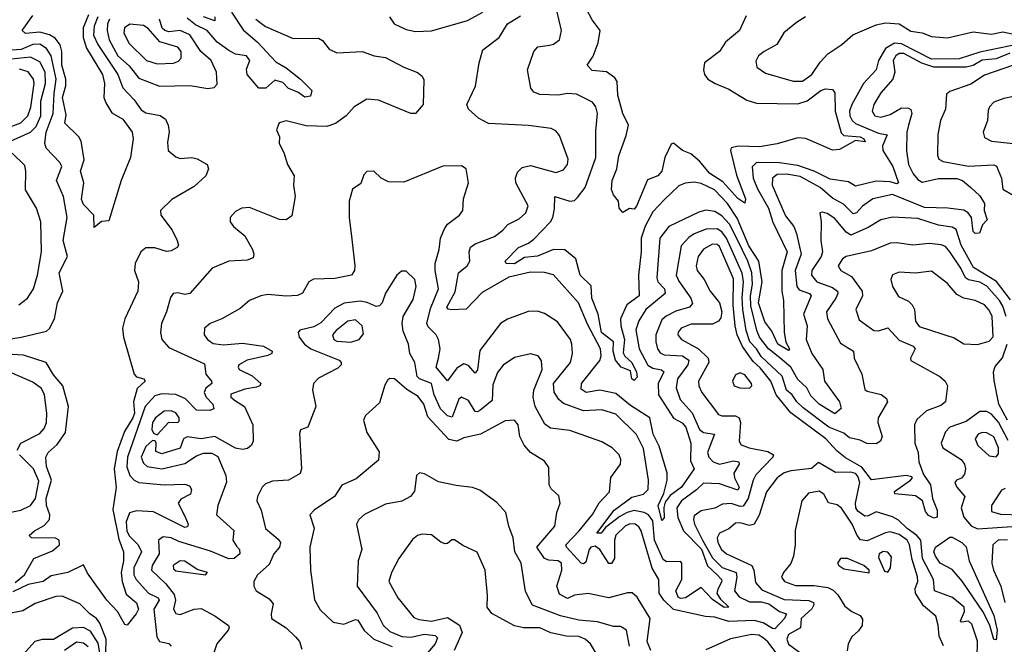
# Model space of a CAD drawing. Extents: x 1552294 to 1694791, y 811929 to 917222.
# Tile 610 of 643: x 1666308 to 1670581, y 904093 to 906802. Entities that reach past the tile are written whole.
import ezdxf

# ---------------------------------------------------------------- set-up
doc = ezdxf.new("R2010")
doc.units = 0

msp = doc.modelspace()

# ---------------------------------------------------------------- linework, layer by layer
at = {"layer": '0CON10XD'}
for points in [[(1669576.4, 905923.6), (1669638.3, 905795), (1669615.4, 905715), (1669614.9, 905624.9), (1669623.3, 905585), (1669625.3, 905445), (1669633.4, 905403.4), (1669648, 905375), (1669645, 905367.5), (1669598.4, 905395), (1669572, 905452), (1669541.8, 905491.8), (1669514.6, 905574.6), (1669530.5, 905665), (1669515.1, 905755), (1669472.1, 905822.1), (1669421.8, 905941.8), (1669379.2, 906005), (1669323.5, 906065), (1669265, 906091.9), (1669235, 906098), (1669195.9, 906094.1), (1669168, 906082), (1669105, 906021.1), (1669055, 905969.5), (1669022.8, 905907.2), (1669004.8, 905855), (1669005.6, 905795), (1668994.1, 905695), (1668997, 905605), (1668943, 905565), (1668915.9, 905505), (1668916.5, 905475), (1668932.4, 905415), (1668927, 905357), (1668933.4, 905343.4), (1668965, 905315.3), (1668985, 905274), (1668988.1, 905251.9), (1668975, 905237.1), (1668964.4, 905245), (1668958.9, 905278.9), (1668918.8, 905295), (1668893.2, 905325), (1668883.9, 905365), (1668885.1, 905405.1), (1668833.4, 905445), (1668818.1, 905525), (1668790.8, 905595), (1668788.2, 905648.2), (1668740, 905695), (1668721.6, 905765), (1668673.7, 905803.7), (1668624.6, 905805.3), (1668555, 905776.7), (1668499.4, 905770.6), (1668455, 905744.1), (1668418.8, 905745), (1668414.4, 905754.4), (1668472.2, 905815), (1668516.4, 905833.6), (1668539.6, 905850.4), (1668611.1, 905925), (1668621.9, 905945), (1668628.5, 905981.5), (1668630, 906035), (1668695, 906015.3), (1668715, 906018.2), (1668729.3, 906030.7), (1668761.6, 906075), (1668807.6, 906205), (1668808.3, 906318.3), (1668816.2, 906396.2), (1668808.1, 906425), (1668794.5, 906444.5), (1668725, 906479.6), (1668685, 906481.9), (1668644.7, 906474.7), (1668565, 906478.2), (1668538.8, 906488.8), (1668526, 906506), (1668511.5, 906585), (1668539.2, 906665), (1668556.2, 906685), (1668607.9, 906692.1), (1668625, 906695.6), (1668650.8, 906715), (1668659.4, 906755), (1668629.6, 906885)], [(1666647.5, 906815), (1666631.1, 906775), (1666628.1, 906735), (1666646.6, 906695), (1666733.3, 906565), (1666755, 906506.7), (1666805.3, 906455), (1666835, 906410.9), (1666855, 906398.7), (1666917.1, 906387.1), (1666941.4, 906371.4), (1666952.7, 906345), (1666956.3, 906316.3), (1666949.7, 906269.7), (1666951.9, 906235), (1666985, 906207.9), (1667005, 906200.6), (1667055, 906204.5), (1667078.3, 906198.3), (1667121.2, 906175), (1667128.1, 906155), (1667116, 906125), (1667065, 906079.4), (1666968.1, 906021.9), (1666919.2, 905975), (1666920.8, 905955), (1666969.2, 905889.3), (1666991.8, 905845), (1666997.5, 905825), (1666992, 905815), (1666965, 905799.4), (1666945, 905797.1), (1666895, 905812.5), (1666855, 905812.8), (1666833.6, 905795), (1666809.5, 905745), (1666806.6, 905715), (1666824.2, 905665), (1666821.2, 905625), (1666764.7, 905505), (1666753.5, 905465), (1666758.5, 905425), (1666805.2, 905265.2), (1666815, 905253.9), (1666847.5, 905245), (1666852.9, 905235), (1666817.5, 905202.5), (1666801.5, 905145), (1666805.6, 905095.6), (1666799.2, 905075), (1666763, 905017), (1666730.8, 904929.2), (1666718.1, 904855), (1666727, 904773), (1666712.4, 904677.6), (1666738.8, 904548.8), (1666758.1, 904495), (1666758.2, 904455), (1666748.6, 904405), (1666752.9, 904365), (1666770.8, 904310.8), (1666815, 904272.5), (1666823.3, 904245), (1666813.3, 904225), (1666775, 904176.2), (1666765, 904178.8), (1666731.9, 904235), (1666685.8, 904285), (1666602, 904402), (1666585, 904437.5), (1666517.1, 904405), (1666445, 904390), (1666410.4, 904365), (1666345, 904352.5), (1666278.5, 904321.5)], [(1666607, 906823), (1666583.3, 906766.8), (1666583.2, 906725), (1666598.5, 906678.5), (1666667.6, 906565), (1666676.6, 906525), (1666672.8, 906465), (1666681.2, 906441.2), (1666708, 906398), (1666755, 906370.5), (1666796.1, 906315), (1666801.1, 906285), (1666788.8, 906205), (1666748, 906105), (1666695, 905930), (1666663, 905927), (1666631.7, 905901.7), (1666630, 905955), (1666585, 906001.2), (1666576.4, 906023.6), (1666586.2, 906095), (1666572.2, 906145), (1666587.5, 906195), (1666574.3, 906275), (1666564.2, 906294.2), (1666504, 906354), (1666509.5, 906390.5), (1666494, 906465), (1666507.7, 906515), (1666508.2, 906545), (1666491, 906605), (1666491.5, 906665), (1666483.1, 906693.1), (1666461.7, 906721.7), (1666436.9, 906736.9), (1666395, 906748.7), (1666333, 906743), (1666318.8, 906755), (1666365, 906821.1)], [(1667227.7, 906835), (1667278.5, 906758.5), (1667340.4, 906705), (1667419.4, 906619.4), (1667465, 906593.6), (1667527.3, 906545), (1667575.6, 906495), (1667569.5, 906470.5), (1667545, 906466.8), (1667515, 906487.5), (1667475, 906504.5), (1667450.6, 906530.6), (1667415, 906540), (1667376.9, 906505), (1667346, 906505), (1667294.7, 906565), (1667292.7, 906587.3), (1667306.7, 906625), (1667292.5, 906645), (1667245, 906652.3), (1667215, 906669.4), (1667165, 906705.6), (1667121.7, 906755), (1667070.7, 906780.7), (1667035, 906809.4)], [(1667154.5, 906815), (1667155, 906798), (1667105, 906815.4)], [(1667912.9, 906815), (1667933.1, 906785), (1667985, 906760), (1668025, 906751.2)], [(1668025, 906751.2), (1668095, 906754.1), (1668250.8, 906799.2), (1668317.7, 906835)], [(1670605, 906656.9), (1670545, 906632.2), (1670485, 906627.5), (1670445, 906604.5), (1670415, 906596.9), (1670275, 906597), (1670223.4, 906613.4), (1670145, 906655.5), (1670124.5, 906655.5), (1670109.5, 906645), (1670099.1, 906625), (1670106.2, 906575), (1670097.2, 906545), (1670044.7, 906485), (1670014.1, 906435), (1670007.3, 906405), (1670019.4, 906385), (1670045, 906379.4), (1670085, 906391.1), (1670135, 906420.7), (1670165, 906419.1), (1670175, 906412.9), (1670179.2, 906395), (1670164.7, 906345), (1670158.2, 906315), (1670156, 906234), (1670165.2, 906175), (1670185, 906133.8), (1670205, 906108.7), (1670225, 906098.2), (1670295, 906113.9), (1670375, 906114.2), (1670399.4, 906105), (1670436.1, 906075), (1670475, 906038.6), (1670494.4, 906005), (1670493.8, 905975), (1670506.2, 905935), (1670486.7, 905913.3), (1670473.6, 905876.4), (1670455, 905875.6), (1670445, 905883.8), (1670437.8, 905945), (1670424.1, 905964.1), (1670405, 905976.6), (1670335.7, 905985.7), (1670235, 905987.6), (1670095, 906044.8), (1670010.9, 906025), (1669965.7, 905994.3), (1669939.4, 905965), (1669925, 905960.6), (1669882.3, 906002.3), (1669835, 906027.9), (1669781.7, 906075), (1669695, 906121.7), (1669635, 906132.4), (1669595, 906130.4), (1669574.2, 906115), (1669572.9, 906085), (1669631.4, 905951.4), (1669667.2, 905905), (1669679.4, 905875), (1669699, 905785), (1669673.8, 905715), (1669680.3, 905645), (1669691.1, 905631.1), (1669735, 905615.2), (1669743.4, 905605), (1669708.8, 905525), (1669725.3, 905475), (1669720.4, 905415), (1669745.6, 905355), (1669793.2, 905285), (1669800.4, 905235), (1669865.3, 905145), (1669873.3, 905116.7), (1669845, 905092.5), (1669778, 905135), (1669741.7, 905171.7), (1669723.9, 905205), (1669685, 905241.9), (1669655.1, 905295), (1669606, 905336), (1669558.1, 905375), (1669518.7, 905425), (1669506.4, 905455), (1669481.2, 905561.2), (1669479.5, 905605), (1669488.8, 905655), (1669485.3, 905705), (1669467.9, 905755), (1669420.9, 905850.9), (1669387.8, 905915), (1669355, 905951.7), (1669325, 905970.2), (1669285, 905976.2), (1669255, 905968.2), (1669125.4, 905905), (1669086.5, 905855), (1669072.6, 905682.6), (1669077.4, 905665), (1669105.6, 905635), (1669109.5, 905615), (1669024.7, 905545), (1668994.2, 905495.8), (1668982.5, 905457.5), (1668996.2, 905375), (1669034.6, 905304.5), (1669055, 905291.2), (1669093.9, 905283.9), (1669102.7, 905275), (1669078.9, 905225), (1669080.5, 905175), (1669144.7, 905074.7), (1669183.5, 905053.5), (1669198.1, 905035), (1669219.8, 904965), (1669218.9, 904888.9), (1669235.5, 904855), (1669180.6, 904775), (1669130.9, 904739.1), (1669109.5, 904710.5), (1669103.1, 904686.9), (1669105, 904642.5), (1669095, 904630), (1669079.4, 904695), (1669103.2, 904746.8), (1669117.4, 904805), (1669118.1, 904835), (1669082.9, 904952.9), (1669057.6, 905005), (1669042.4, 905075), (1668958.8, 905128.8), (1668895, 905181.7), (1668825, 905195.7), (1668765.9, 905185.9), (1668745, 905199.4), (1668745.5, 905225), (1668825.8, 905324.2), (1668831.2, 905345), (1668829, 905375), (1668771.6, 905481.6), (1668733.6, 905575), (1668625, 905695.6), (1668585.9, 905705.9), (1668525, 905708), (1668430.8, 905685), (1668315, 905619.6), (1668245, 905547.6), (1668183.5, 905543.5), (1668167.2, 905547.2), (1668161.2, 905555), (1668198.1, 905621.9), (1668211.6, 905705), (1668249.6, 905735), (1668261.2, 905755), (1668258.9, 905795), (1668264.2, 905815.8), (1668285, 905830.8), (1668368, 905862), (1668405, 905889.4), (1668425.9, 905914.1), (1668475, 905939.3), (1668503.8, 905965), (1668515.3, 905995), (1668461.8, 906095), (1668459.2, 906115), (1668468.9, 906141.1), (1668488.4, 906161.6), (1668525, 906170), (1668635, 906140.3), (1668668.1, 906151.9), (1668685.4, 906175), (1668688.1, 906198.1), (1668650.1, 906300.1), (1668635, 906320.9), (1668615, 906330.3), (1668516.4, 906343.6), (1668342.8, 906352.8), (1668299.2, 906375), (1668256.2, 906415), (1668248.8, 906435), (1668286.2, 906513.8), (1668301.5, 906615), (1668318.5, 906671.5), (1668388.6, 906725), (1668425, 906784.4), (1668481.3, 906818.7)], [(1669460.3, 906819.7), (1669431.4, 906755), (1669371.1, 906705), (1669344.5, 906665), (1669279.5, 906615), (1669275.4, 906585), (1669279.6, 906565), (1669294.6, 906545), (1669325.4, 906525.4), (1669385, 906501.4), (1669463.5, 906453.5), (1669505, 906440.4), (1669685, 906436.8), (1669725, 906450.5), (1669785, 906495.8), (1669805, 906502.5), (1669835, 906500), (1669846, 906485), (1669846.8, 906405), (1669872.2, 906312.2), (1669885, 906300.6), (1669956, 906295), (1669971.2, 906285), (1669977.7, 906272.3), (1669935, 906278), (1669865, 906238.8), (1669835, 906236.2), (1669743, 906277), (1669717.5, 906287.5), (1669685, 906290), (1669595.3, 906264.7), (1669518.7, 906251.3), (1669426, 906254), (1669395, 906246.2), (1669392.4, 906235), (1669418.2, 906128.2), (1669457.8, 906025), (1669455, 906006.7), (1669425, 906027.3), (1669359.4, 906099.4), (1669302.9, 906135), (1669258.5, 906188.5), (1669220.3, 906220.3), (1669184.7, 906234.7), (1669145, 906267.1), (1669135, 906262.9), (1669107.9, 906205), (1669094.8, 906145), (1669077.5, 906125), (1669032.4, 906107.6), (1668985, 905993.3), (1668975, 905981.2), (1668955, 905983.8), (1668925, 905966.7), (1668908.8, 905985), (1668906.2, 906015), (1668885, 906042.5), (1668876.1, 906066.1), (1668879.2, 906105), (1668899.1, 906155), (1668907.4, 906212.6), (1668940.2, 906299.8), (1668949.8, 906345), (1668925.2, 906395), (1668904.4, 906475), (1668901.1, 906535), (1668890.8, 906550.8), (1668855, 906576.2), (1668792.8, 906582.8), (1668770.8, 906605), (1668796.4, 906643.6), (1668818.4, 906701.6), (1668826.4, 906755), (1668791.7, 906801.7), (1668767.7, 906847.7)], [(1669718.7, 906815), (1669679.2, 906790.8), (1669623.8, 906745), (1669593.1, 906695), (1669538.9, 906665), (1669514.3, 906645), (1669502.3, 906622.3), (1669507, 906597), (1669545, 906570.6), (1669665, 906535.4), (1669705, 906536), (1669745, 906565.3), (1669781.4, 906618.6), (1669815.4, 906654.6), (1669875.9, 906695), (1669923.7, 906736.3), (1670025, 906779.7), (1670065, 906789.5), (1670125, 906783.9), (1670175, 906752.8), (1670225, 906745.9), (1670265, 906729.1), (1670335, 906723.7), (1670445, 906749.7), (1670525, 906740.4), (1670575, 906750.5), (1670615, 906741.8)], [(1666698.3, 906805), (1666689.4, 906785), (1666687.3, 906755), (1666696.2, 906715), (1666733.3, 906645), (1666783, 906603), (1666825, 906548.2), (1666915, 906514), (1667047.6, 906517.6), (1667125, 906504.3)], [(1666905, 906610.9), (1666975, 906614.2), (1666997.4, 906622.6), (1667008.2, 906635), (1667008.1, 906665), (1666995, 906683.4), (1666916.3, 906706.3), (1666865, 906764.7), (1666845, 906777.1), (1666786.7, 906783.2), (1666762.6, 906767.4), (1666759.7, 906745), (1666781, 906701), (1666858.5, 906625), (1666905, 906610.9)], [(1667333.4, 906805), (1667375, 906772.5), (1667495, 906721.2), (1667605, 906722.9), (1667621.7, 906711.7), (1667651.2, 906675), (1667685, 906658.1), (1667794.6, 906664.6), (1667846.7, 906645), (1667895, 906638.8), (1667975, 906596.5), (1668035, 906573.1), (1668055, 906557.5), (1668062.1, 906542.1), (1668058.8, 906435), (1668025, 906396.2), (1668005, 906396.2), (1667865, 906453.3), (1667815, 906458.1), (1667760, 906425), (1667725, 906385.6), (1667677.9, 906352.1), (1667640.9, 906339.1), (1667551.4, 906341.4), (1667465, 906364.3), (1667433.8, 906355), (1667422, 906325), (1667435.8, 906295), (1667434, 906265), (1667455, 906226.7), (1667470, 906175), (1667499.4, 906125), (1667495.6, 906085), (1667503.5, 906035), (1667488.7, 905951.3), (1667465, 905934.2), (1667435, 905936.5), (1667305, 905988.1), (1667272.5, 905985), (1667245, 905970), (1667222, 905945), (1667221.2, 905925), (1667236, 905905), (1667285.6, 905865), (1667317.8, 905805), (1667324.3, 905785), (1667320.6, 905769.4), (1667295, 905759.6), (1667215, 905754.7), (1667142.9, 905725), (1667046, 905615), (1667025, 905610), (1666995, 905618.1), (1666974.5, 905615.5), (1666962.4, 905597.6), (1666944.6, 905535.4), (1666923.6, 905485), (1666919.5, 905445), (1666925.5, 905415.5), (1666955, 905380), (1667110.2, 905310.2), (1667115.4, 905265), (1667140.9, 905235), (1667142.1, 905225), (1667116.1, 905203.9), (1667109, 905185), (1667117.8, 905165), (1667145.7, 905135), (1667150.4, 905115), (1667132.9, 905107.1), (1667075, 905109.3), (1667027.9, 905157.9), (1666985, 905177), (1666925, 905179.7), (1666895, 905170.8), (1666852.6, 905125), (1666775.4, 904905), (1666772.5, 904862.5), (1666785.8, 904825), (1666804.9, 904804.9), (1666825, 904795.6), (1666935, 904784.8), (1667025, 904787.6), (1667045, 904780), (1667053.1, 904765), (1667048.8, 904745), (1667007.3, 904722.7), (1666995.3, 904705), (1667025, 904648.5)], [(1667125, 906504.3), (1667151.7, 906508.3), (1667165, 906522.5), (1667162.2, 906575), (1667139.2, 906625), (1667094.7, 906665), (1667046.3, 906736.3), (1667005, 906755.2), (1666955, 906750.2), (1666938.4, 906755), (1666926.7, 906765), (1666914.9, 906804.9)], [(1666185, 905405.2), (1666313.8, 905425), (1666425, 905451.1), (1666437.3, 905462.7), (1666458.8, 905505), (1666472.7, 905575), (1666495.7, 905624.3), (1666480, 905705), (1666515.1, 905775), (1666496.9, 905845), (1666513.5, 905945), (1666498.1, 906035), (1666468.5, 906105), (1666490.5, 906165), (1666482.6, 906182.6), (1666423.1, 906245), (1666416.7, 906265), (1666423.1, 906315), (1666453.5, 906395), (1666457.3, 906482.7), (1666466.1, 906545), (1666445.1, 906645.1), (1666425, 906677), (1666395, 906697), (1666365, 906694.2), (1666315, 906672.7), (1666235, 906668.1)], [(1670683.8, 906705), (1670475, 906661.8), (1670385, 906632.5), (1670265, 906631.6), (1670135, 906697.1), (1670105, 906701.1), (1670065, 906678.2), (1670034.4, 906625.6), (1670025.4, 906584.6), (1669969.6, 906525), (1669919.3, 906435), (1669908.9, 906405), (1669910, 906385), (1669919.9, 906365), (1669935, 906351.7), (1670035, 906310.7), (1670072.6, 906302.6), (1670052.5, 906255), (1670053.3, 906235), (1670096.5, 906165), (1670121.4, 906095), (1670115, 906090), (1670085, 906099.5), (1670025, 906101.9), (1669935, 906080), (1669905, 906099.6), (1669825, 906111.1), (1669755.8, 906145.8), (1669685, 906169.9), (1669605, 906181.7), (1669505, 906183.7), (1669486.3, 906163.7), (1669490.3, 906115), (1669509.3, 906069.3), (1669557.9, 905985), (1669576.4, 905923.6)], [(1666267.5, 906275), (1666354.9, 906315.1), (1666380.2, 906339.8), (1666399.5, 906385), (1666399.7, 906449.7), (1666420.1, 906525), (1666418, 906575), (1666395, 906619.3), (1666355, 906640.6), (1666245, 906628.8)], [(1670615.8, 906604.2), (1670495, 906562.4), (1670435, 906522.4), (1670345, 906491.1), (1670330.3, 906479.7), (1670325.3, 906415), (1670303.6, 906365), (1670291.9, 906305), (1670290.6, 906215), (1670296.9, 906196.9), (1670315, 906187.1), (1670425, 906167.6), (1670535, 906172.4), (1670547.2, 906167.2), (1670568.2, 906115), (1670575, 906068), (1670663.8, 906015)], [(1666149.6, 906295), (1666312.8, 906355), (1666343.3, 906385), (1666356.3, 906423.7), (1666370.3, 906525), (1666367.6, 906545), (1666345, 906575.7), (1666307.9, 906587.9)], [(1670705, 906486.2), (1670579.3, 906460.7), (1670535.3, 906444.7), (1670516.9, 906425), (1670511.4, 906408.6), (1670508.2, 906365), (1670489.4, 906315), (1670495, 906291.5), (1670525, 906275.3), (1670687.8, 906257.8)], [(1666304.6, 905565.4), (1666342.5, 905595), (1666367.5, 905635), (1666386, 905695), (1666402.2, 905795), (1666400, 905925), (1666380.6, 905985), (1666332.7, 906065), (1666335.4, 906145), (1666329.8, 906169.8), (1666275, 906223.5)], [(1670607.8, 905587.8), (1670546.3, 905666.3), (1670447.8, 905727.8), (1670394.2, 905825), (1670371.8, 905891.8), (1670355, 905902.8), (1670295, 905911), (1670205, 905940.7), (1670095, 905946.4), (1670045, 905934.7), (1669989.5, 905900.5), (1669915, 905868.1), (1669895, 905881.4), (1669845, 905940.7), (1669811.5, 905961.5), (1669791.7, 905968.3), (1669780, 905965), (1669786.7, 905925), (1669784.2, 905845), (1669792.5, 905795), (1669786.3, 905775), (1669745.7, 905715), (1669744.2, 905694.2), (1669766.9, 905665), (1669835, 905641.2), (1669856.5, 905625), (1669858.8, 905615), (1669850.3, 905595), (1669808.8, 905535), (1669814.1, 905505), (1669870, 905400), (1669926.7, 905365), (1669930, 905335), (1669962.2, 905265), (1669975, 905198.8), (1669985, 905190.6), (1670046.1, 905176.1), (1670069.6, 905159.6), (1670074.4, 905145), (1670033.4, 905075), (1670031.8, 905055), (1670051, 904995), (1670043.8, 904975), (1670025, 904962.1), (1669984.6, 904964.7), (1669955, 904978.7), (1669909.3, 904989.3), (1669885, 905008.4), (1669819.1, 905035), (1669708.7, 905118.7), (1669680, 905145), (1669660.4, 905175), (1669635.5, 905195), (1669616.8, 905256.8), (1669525, 905342.1), (1669505.5, 905375), (1669477, 905405), (1669460.1, 905455), (1669446, 905545), (1669443, 905597), (1669449.5, 905665), (1669442.6, 905702.6), (1669375.8, 905855), (1669355, 905882.4), (1669335, 905895.5), (1669286.6, 905893.5), (1669235, 905873.9), (1669211.6, 905858.4), (1669178.9, 905821.1), (1669156.5, 905695), (1669168.6, 905668.6), (1669221.2, 905595), (1669228.3, 905571.7), (1669215, 905555.5), (1669155, 905538.2), (1669112.9, 905517.1), (1669095, 905500.7), (1669068, 905435), (1669068, 905405), (1669076.3, 905375), (1669088, 905358), (1669105, 905348.7), (1669185, 905344.2), (1669211.7, 905325), (1669207.2, 905305), (1669162.1, 905245), (1669156.5, 905205), (1669173.8, 905155), (1669226.7, 905096.7), (1669258.1, 905025), (1669275, 905012), (1669323.5, 905005), (1669293.1, 904925), (1669298.2, 904905), (1669317.3, 904885), (1669344.6, 904874.6), (1669405, 904889.1), (1669429.3, 904885), (1669430, 904875), (1669407.2, 904835), (1669409.9, 904815), (1669429.6, 904775), (1669425, 904761.8), (1669345, 904789.2), (1669275, 904792.4), (1669245, 904762.9), (1669179.5, 904715), (1669159.5, 904685), (1669164, 904644), (1669188.3, 904585), (1669266.1, 904506.1), (1669293.3, 904433.3), (1669335, 904394.8), (1669353.7, 904375), (1669355.2, 904365), (1669337.1, 904332.9), (1669333.6, 904313.6), (1669348.9, 904288.9), (1669385, 904254.6), (1669365, 904253.1), (1669315, 904287.4), (1669265, 904339.2), (1669197.3, 904295), (1669175, 904291.8), (1669165, 904297.5), (1669155.5, 904325), (1669182.1, 904375), (1669181.2, 904445), (1669175, 904451.8), (1669115, 904450.7), (1669101.1, 904461.1), (1669062.2, 904545), (1669055, 904628.5), (1669036.8, 904655), (1669018.1, 904665), (1668975, 904673.2), (1668944.7, 904665.3), (1668912.2, 904647.8), (1668850, 904600), (1668830.9, 904575), (1668812.7, 904575), (1668888, 904675), (1668965, 904731.8), (1669015, 904744.3), (1669034.7, 904765), (1669036.8, 904805), (1669015, 904942.9), (1668985, 905003.2), (1668895, 905091.8), (1668835, 905109.7), (1668755, 905106.6), (1668667.5, 905137.5), (1668647.3, 905155), (1668627, 905187), (1668624.6, 905224.6), (1668697.8, 905315), (1668706.8, 905355), (1668704.6, 905395), (1668697.7, 905415), (1668641.3, 905491.3), (1668585, 905528.5), (1668555, 905537.7), (1668515, 905536.4), (1668425, 905503.5), (1668394.4, 905485), (1668305, 905367.1), (1668295, 905283.3), (1668285, 905269.4), (1668255, 905302.2), (1668235, 905310.3), (1668205, 905290.9), (1668165, 905236.5), (1668115.3, 905295), (1668125.2, 905335), (1668133.2, 905375), (1668125, 905415.8), (1668115, 905435.5), (1668080.3, 905470.3), (1668074.7, 905485), (1668090.5, 905549.5), (1668125.8, 905635), (1668110.5, 905715), (1668110.5, 905745), (1668128, 905805), (1668134.7, 905855), (1668151.4, 905895), (1668165, 905915.4), (1668217.1, 905955), (1668231.4, 905975), (1668234.4, 906025), (1668255.5, 906095), (1668245.8, 906155.8), (1668225, 906168), (1668145, 906167.8), (1667975, 906097.8), (1667908.7, 906098.7), (1667876.2, 906115), (1667845, 906145.8), (1667815, 906144.2), (1667801.1, 906128.9), (1667788.2, 906091.8), (1667752.9, 906067.1), (1667737.8, 906015), (1667737.8, 905945), (1667749.7, 905850.3), (1667762, 905735), (1667761.2, 905715), (1667747.5, 905695), (1667675, 905679.5), (1667582.5, 905677.5), (1667562.5, 905665), (1667535, 905616), (1667513.3, 905606.7), (1667465, 905603.2), (1667385, 905611.2), (1667354.7, 905605.3), (1667305.3, 905584.7), (1667265, 905549.5), (1667185, 905505.4), (1667134.3, 905485), (1667110.5, 905465), (1667108.2, 905435), (1667123.5, 905415), (1667148.1, 905398.1), (1667192.3, 905392.3), (1667275, 905399.9), (1667366.6, 905386.6), (1667404, 905365), (1667402, 905355), (1667384.3, 905345.7), (1667295.7, 905325), (1667259.5, 905305), (1667255.6, 905295), (1667260, 905285), (1667317.4, 905257.4), (1667354.5, 905225), (1667350.5, 905215), (1667335, 905208.2), (1667285, 905199.8), (1667225, 905177.9), (1667223.6, 905165), (1667245, 905149.2), (1667284.2, 905124.2), (1667320, 905045), (1667321.5, 904975), (1667313.5, 904956.5), (1667297.3, 904942.7), (1667275, 904938.5), (1667245, 904944.6), (1667155, 904994.5), (1667095, 904984.5), (1667035, 904993.6), (1667018.6, 904985), (1667005, 904944.2), (1666925, 904918.8), (1666899.3, 904929.3), (1666900.8, 904965), (1666895.7, 904975.7), (1666885, 904977.8), (1666855, 904951.2), (1666834.8, 904905), (1666845, 904878.7), (1666860.8, 904865), (1666925, 904854.1), (1667025, 904877.4), (1667075, 904911.1), (1667105, 904922.9), (1667142.2, 904922.2), (1667168.5, 904908.5), (1667202.5, 904825), (1667206.1, 904796.1), (1667168.5, 904695), (1667161.9, 904655), (1667236.8, 904586.8), (1667233.1, 904545), (1667249, 904519), (1667262.2, 904505), (1667262.9, 904485), (1667239.2, 904465), (1667215, 904463.3), (1667136.7, 904496.7), (1666999.1, 904539.1), (1666965, 904555.3), (1666931.1, 904558.9), (1666910.5, 904545), (1666913.4, 904485), (1666882.4, 904435), (1666879.7, 904415), (1666942.8, 904355), (1666978.7, 904308.7), (1666983.8, 904285), (1666976, 904245), (1666985, 904226.9), (1667005, 904223.2), (1667065, 904245.3), (1667095, 904248.2), (1667155, 904216.4), (1667214.4, 904175), (1667217.5, 904165), (1667212.5, 904155), (1667162.9, 904095), (1667141.1, 904025)], [(1670588.6, 905515), (1670575, 905560), (1670560, 905585), (1670505, 905646.7), (1670475, 905663.4), (1670425, 905673.9), (1670412.3, 905682.3), (1670392.2, 905725), (1670345, 905796), (1670325, 905818.2), (1670306.6, 905826.6), (1670255, 905831.1), (1670183.9, 905823.9), (1670114.7, 905834.7), (1670085, 905832.8), (1670005, 905799.8), (1669894.2, 905775.8), (1669878.5, 905765), (1669860, 905735), (1669871.9, 905715), (1669918, 905688), (1669964.7, 905625), (1669965.9, 905605), (1669936.8, 905545), (1669950.7, 905500.7), (1670015, 905454.8), (1670035, 905453.5), (1670076, 905466), (1670125, 905413), (1670185.8, 905385.8), (1670194.6, 905375), (1670173.5, 905335), (1670175, 905324.2), (1670301.1, 905255), (1670324.5, 905235), (1670334.5, 905215), (1670325.2, 905144.8), (1670305, 905129.3), (1670243.8, 905106.2), (1670201.5, 905068.5), (1670191.4, 905045), (1670192.8, 904965), (1670207.5, 904925), (1670209.4, 904885), (1670229.7, 904829.7), (1670260.4, 904785), (1670269.2, 904725), (1670290, 904675), (1670290, 904645), (1670275, 904640), (1670251.5, 904651.5), (1670238.9, 904668.9), (1670225.5, 904715), (1670195, 904737.8), (1670106.4, 904746.4), (1670104.3, 904755.7), (1670173.3, 904805), (1670182.5, 904815), (1670180, 904820), (1670155, 904825.8), (1670005, 904807.1), (1669962.1, 904862.1), (1669891.7, 904901.8), (1669855, 904931.2), (1669806.2, 904985), (1669655, 905097.3), (1669590.8, 905175), (1669567.9, 905235), (1669521.8, 905291.8), (1669490.3, 905320.3), (1669445.1, 905385), (1669421.8, 905435), (1669413.6, 905475), (1669404.2, 905564.2), (1669405, 905678.9), (1669345, 905818.6), (1669335, 905826.8), (1669315, 905828.7), (1669275, 905806.6), (1669252, 905775), (1669243.8, 905735), (1669247.4, 905715), (1669278.3, 905675), (1669304, 905625), (1669345.3, 905575), (1669354.8, 905535), (1669350.8, 905509.2), (1669341.1, 905495), (1669315, 905482.3), (1669222.5, 905482.5), (1669178.2, 905465), (1669165, 905447.1), (1669164.1, 905435), (1669180.4, 905415), (1669254.4, 905374.4), (1669295.9, 905335), (1669298.8, 905315), (1669253.8, 905235), (1669254.7, 905215), (1669268.8, 905185), (1669340.6, 905090.6), (1669355, 905084.7), (1669414.7, 905084.7), (1669430, 905075), (1669435.6, 905055), (1669430, 904975), (1669438.9, 904958.9), (1669474.3, 904945), (1669555, 904929.1), (1669578.6, 904915), (1669576.9, 904905), (1669502.3, 904827.7), (1669490.8, 904805), (1669469.5, 904725), (1669446.9, 904693.1), (1669435, 904691.2), (1669395, 904704.3), (1669358.4, 904701.6), (1669325, 904683.3), (1669265, 904672.5), (1669235, 904651.1), (1669231.7, 904635), (1669236.7, 904615), (1669271.7, 904545), (1669315, 904468), (1669357, 904427)], [(1669357, 904427), (1669417.3, 904405), (1669420, 904385), (1669409.4, 904325), (1669429.8, 904299.8), (1669475, 904277.6), (1669525, 904277.7), (1669559.5, 904269.5), (1669605, 904235.5), (1669636, 904225), (1669627.4, 904205), (1669585, 904160.7), (1669575, 904161.2), (1669535, 904186), (1669495, 904196.4), (1669385, 904192.1), (1669325, 904211.6), (1669284.3, 904214.3), (1669145, 904244.1), (1669102.9, 904285), (1669083.5, 904315), (1669081.4, 904375), (1669053.2, 904423.2), (1669004.4, 904585), (1668995, 904603.2), (1668979.4, 904615), (1668955.3, 904615.3), (1668935, 904605.6), (1668895, 904566.7), (1668889.1, 904545), (1668889.1, 904465), (1668876.1, 904443.9), (1668865, 904443.1), (1668826, 904505), (1668805, 904519.3), (1668786.9, 904515), (1668778.6, 904505), (1668765, 904449.4), (1668755, 904442.5), (1668745, 904444.5), (1668680.4, 904515), (1668678.5, 904525), (1668735.6, 904585), (1668793.9, 904656.1), (1668822.8, 904707.2), (1668867.5, 904755), (1668873.9, 904816.1), (1668915.5, 904875), (1668917.3, 904895), (1668909.5, 904915), (1668878.6, 904945), (1668835, 904970.8), (1668695, 905020.9), (1668611.2, 905031.2), (1668587.4, 905047.4), (1668545.4, 905125.4), (1668535.8, 905165), (1668538.6, 905195), (1668575.3, 905285), (1668572.3, 905322.3), (1668557.5, 905345), (1668525, 905352.9), (1668455, 905336.6), (1668406.7, 905303.3), (1668381.7, 905271.7), (1668361.8, 905218.2), (1668359.1, 905150.9), (1668305, 905107.1), (1668295, 905101), (1668285, 905103.1), (1668255, 905150.8), (1668225, 905165.4), (1668213.9, 905156.1), (1668185, 905078.9), (1668165, 905083.8), (1668134.7, 905114.7), (1668107, 905175), (1668095, 905224.6), (1668043.6, 905245), (1668032.5, 905255), (1668022.9, 905315), (1668001.3, 905355), (1667995.3, 905395), (1667971.6, 905451.6), (1667967.5, 905485), (1667971.6, 905515), (1668015, 905589.4), (1668028.8, 905645), (1668023.1, 905675), (1667985, 905711.9), (1667965, 905711.9), (1667945, 905694.4), (1667895, 905616.2), (1667881.5, 905575), (1667869.2, 905560.7), (1667855, 905558.4), (1667816.1, 905576.1), (1667785, 905581.4), (1667716.7, 905573.3), (1667675, 905550.7), (1667615, 905487.9), (1667585, 905470.9), (1667523.9, 905456.1), (1667516.7, 905445), (1667521.1, 905425), (1667544.7, 905395), (1667571.2, 905375), (1667694.3, 905325), (1667703.1, 905315), (1667703.1, 905305), (1667689.1, 905290.9), (1667605, 905247.8), (1667583.5, 905225), (1667578.5, 905195), (1667592.9, 905125), (1667558.8, 905035), (1667526.7, 905023.3), (1667521.7, 905008.3), (1667530.6, 904855), (1667525.5, 904834.5), (1667475, 904805.6), (1667405, 904800.4), (1667375, 904789.5), (1667360.5, 904775), (1667340.5, 904735), (1667336.9, 904715), (1667356.2, 904675), (1667374.6, 904595), (1667429.7, 904549.7), (1667439.2, 904535), (1667435.3, 904515), (1667410.5, 904485), (1667390.7, 904439.3), (1667340.6, 904395), (1667324, 904365), (1667324, 904345), (1667334, 904325), (1667360.7, 904309.3), (1667391.1, 904291.1), (1667408.5, 904268.5), (1667398.9, 904225), (1667401.4, 904205), (1667464.8, 904164.8), (1667505.5, 904125.5), (1667522, 904105), (1667532.2, 904072.2)], [(1670465, 905393.1), (1670515, 905408.8), (1670532.6, 905427.4), (1670528.3, 905515), (1670515, 905542.3), (1670495, 905565.3), (1670455, 905584.6), (1670405, 905594.7), (1670375, 905611.2), (1670335, 905658.6), (1670265, 905711.8), (1670195, 905702.7), (1670125, 905707.5), (1670095, 905696), (1670088.9, 905675), (1670095.6, 905645), (1670122.4, 905602.4), (1670165, 905581.5), (1670181.5, 905565), (1670190.8, 905545), (1670195.4, 905495), (1670211.7, 905471.7), (1670363.2, 905423.2), (1670405, 905396.7), (1670465, 905393.1)], [(1667745, 905404.2), (1667780.8, 905415), (1667799.6, 905440.4), (1667793.8, 905475), (1667765, 905501.2), (1667731.8, 905495), (1667681.2, 905455), (1667665.6, 905435), (1667671.9, 905415), (1667685, 905408.5), (1667745, 905404.2)], [(1670595.2, 905065.2), (1670556.8, 905135), (1670537.1, 905237.2), (1670534.3, 905275), (1670541.6, 905298.4), (1670573.6, 905336.4), (1670592.6, 905395)], [(1666289.1, 904360.9), (1666328.9, 904395), (1666369.5, 904465), (1666450.7, 904499.3), (1666481.5, 904525), (1666479.4, 904545), (1666463.3, 904553.3), (1666360, 904555), (1666348.8, 904565), (1666371.9, 904585), (1666415, 904608.2), (1666438, 904635), (1666439, 904655), (1666424.6, 904695), (1666423, 904725), (1666446.4, 904805), (1666424.4, 904865), (1666421.7, 904905), (1666431.4, 904925), (1666470.5, 904959.5), (1666507.5, 905012.5), (1666520.4, 905125), (1666494.7, 905214.7), (1666455, 905262.1), (1666423.3, 905315), (1666325, 905347), (1666275, 905350.9)], [(1666296.4, 904935), (1666313.1, 904965), (1666395, 905007.8), (1666415, 905028.8), (1666424, 905056), (1666426, 905096), (1666415.4, 905175), (1666402.4, 905202.4), (1666365, 905230.6), (1666185, 905308.4)], [(1669475, 905203.9), (1669485, 905214), (1669484.4, 905225), (1669455, 905261.4), (1669435, 905270.8), (1669415, 905262), (1669401.1, 905235), (1669409.2, 905215), (1669432.5, 905205), (1669475, 905203.9)], [(1669046.3, 904066.3), (1669031.6, 904105), (1669044.7, 904205), (1668987.7, 904297.7), (1668966.5, 904316.5), (1668945, 904316.7), (1668865, 904295.5), (1668775, 904313.1), (1668715, 904306.4), (1668685, 904292.2), (1668650.3, 904310.3), (1668639.5, 904345), (1668661.1, 904415), (1668658.9, 904445), (1668644.7, 904454.7), (1668605, 904457.8), (1668586, 904466), (1668551.8, 904515), (1668630, 904605), (1668638.9, 904665), (1668653.3, 904705), (1668647, 904737), (1668615, 904767.5), (1668605.6, 904785), (1668605, 904860), (1668585, 904887.5), (1668525, 904925.4), (1668497.2, 904957.2), (1668478.5, 904995), (1668471.1, 905045), (1668455, 905065.8), (1668415, 905063.1), (1668308, 905005), (1668235, 904989.1), (1668205, 904974.4), (1668170.8, 904980.9), (1668079.6, 905079.6), (1668061.5, 905135), (1668037.9, 905167.9), (1667988.5, 905198.5), (1667935, 905244.4), (1667915, 905245.7), (1667905, 905240), (1667892.2, 905217.8), (1667868.8, 905141.2), (1667809.2, 905085), (1667800.6, 905065), (1667815, 905012), (1667868.3, 904928.3), (1667865, 904892), (1667768.3, 904811.7), (1667706.6, 904783.4), (1667674.5, 904735), (1667585.7, 904675), (1667566.9, 904655), (1667586.6, 904596.6), (1667567.7, 904515), (1667570, 904415), (1667586.9, 904286.9), (1667612.6, 904242.6), (1667668.6, 904188.6), (1667715, 904181.1), (1667765, 904200.3), (1667775, 904197.8), (1667803, 904153), (1667845.3, 904115), (1667925, 904083.6)], [(1666905, 905001.4), (1666955, 905057.3), (1666995, 905056), (1666999.5, 905060.5), (1667000.4, 905075), (1666985, 905097.8), (1666965, 905106.5), (1666935, 905104), (1666897.8, 905075), (1666884.8, 905055), (1666881.2, 905025), (1666888.7, 905008.7), (1666905, 905001.4)], [(1670597, 904977), (1670555, 905057), (1670525, 905091.8), (1670505, 905102.9), (1670475, 905103.1), (1670415, 905060.4), (1670344.8, 905035.2), (1670325.9, 905015), (1670306.9, 904965), (1670314.5, 904945), (1670393.9, 904895), (1670408.6, 904875), (1670412.9, 904855), (1670408.5, 904831.5), (1670395, 904814.3), (1670373.8, 904805), (1670366.2, 904795), (1670374.2, 904775), (1670409.6, 904735), (1670394.2, 904685), (1670405.2, 904645.2), (1670436.5, 904606.5), (1670465, 904593.8), (1670615, 904604.4)], [(1670545, 904907.1), (1670555, 904920), (1670555.2, 904944.8), (1670535, 904993.2), (1670505, 905010.9), (1670485, 905012.3), (1670468.1, 905005), (1670454.5, 904985), (1670466.4, 904955), (1670515, 904910.4), (1670545, 904907.1)], [(1666231.3, 904658.7), (1666313.3, 904675), (1666354.6, 904695.4), (1666376.8, 904725), (1666391.6, 904801.6), (1666368.5, 904855), (1666306.7, 904915)], [(1670463.5, 904035), (1670465, 904106.2), (1670440.2, 904180.2), (1670425, 904193.8), (1670395, 904190), (1670391.1, 904195), (1670408.5, 904235), (1670406.8, 904255), (1670356.6, 904296.6), (1670278.2, 904325), (1670273, 904375), (1670226.5, 904465), (1670218.2, 904545), (1670200.8, 904565), (1670158.8, 904595), (1670121.9, 904631.9), (1670095.9, 904645.9), (1670025, 904668), (1669989.6, 904650.4), (1669975, 904649.4), (1669945, 904670.6), (1669936.2, 904685), (1669934.4, 904705), (1669953.8, 904795), (1669945, 904822.3), (1669935, 904833.6), (1669915, 904840), (1669848.8, 904838.8), (1669775, 904882), (1669744.7, 904855.3), (1669655, 904846.4), (1669625, 904837.4), (1669595, 904814.7), (1669549.1, 904755), (1669516.7, 904653.3), (1669495.6, 904614.4), (1669475, 904608.1), (1669435, 904620.2), (1669415, 904618.1), (1669385, 904594.8), (1669344.5, 904575.5), (1669335.2, 904555), (1669337, 904535), (1669354, 904505), (1669375, 904486.3), (1669484.7, 904435), (1669493.5, 904415), (1669501, 904361), (1669529, 904329), (1669625, 904288.2), (1669732.7, 904282.7), (1669752.1, 904275), (1669754.2, 904265), (1669745, 904247.6), (1669698.7, 904205), (1669695.9, 904164.1), (1669645, 904136.1), (1669636.6, 904115), (1669645, 904093.4), (1669719, 904039)], [(1668954.6, 904084.6), (1668941.2, 904155), (1668915, 904170.7), (1668885, 904170.5), (1668815, 904191.3), (1668735, 904197.3), (1668655, 904216.5), (1668533.4, 904263.4), (1668502.8, 904322.8), (1668484.5, 904445), (1668456.5, 904495), (1668449.1, 904555), (1668430, 904605), (1668417.3, 904665), (1668378.3, 904708.3), (1668305, 904762.5), (1668272.7, 904772.7), (1668201.9, 904781.9), (1668125, 904797.5), (1668065, 904832.9), (1668042.7, 904837.3), (1668030, 904825), (1668021.9, 904758.1), (1668004.4, 904735), (1667966, 904714), (1667895, 904700.6), (1667805, 904656.5), (1667780, 904635), (1667770, 904615), (1667792.2, 904505), (1667777.1, 904455), (1667772.5, 904345), (1667858.8, 904228.8), (1667885, 904176.2), (1667915, 904148.9), (1667966.6, 904126.6), (1668005, 904124.2), (1668065, 904136.7), (1668111.5, 904131.5), (1668121.8, 904121.8), (1668111.4, 904095), (1668053, 904027)], [(1670585, 904768.8), (1670568, 904762), (1670524.7, 904695), (1670525, 904669.2), (1670565, 904658.2), (1670655, 904654.3)], [(1670317, 904087), (1670297.9, 904127.9), (1670294.2, 904175.8), (1670284.3, 904215), (1670229.7, 904259.7), (1670195.7, 904315), (1670193.4, 904335), (1670205.2, 904365), (1670204.2, 904385.8), (1670181.2, 904461.2), (1670169.6, 904525), (1670159.7, 904545), (1670125, 904569.5), (1670085, 904580.9), (1670065, 904577.3), (1669985, 904541.5), (1669956.4, 904546.4), (1669942.3, 904565), (1669920.8, 904615), (1669873.9, 904683.9), (1669855, 904698.2), (1669817.4, 904707.4), (1669798.1, 904745), (1669777.6, 904757.6), (1669731.4, 904748.6), (1669702.4, 904715), (1669672.7, 904587.3), (1669673.8, 904525), (1669666.4, 904475), (1669655, 904444.2), (1669622.1, 904405), (1669613.9, 904385), (1669626.9, 904365), (1669675, 904348.7), (1669755, 904348.3), (1669815, 904340.2), (1669838.5, 904328.5), (1669857.8, 904307.8), (1669888.9, 904258.9), (1669918.8, 904235), (1669955, 904218), (1669965, 904202.5), (1669964.2, 904175), (1669948.7, 904151.3), (1669918.8, 904125), (1669903.8, 904095), (1669898.8, 904065)], [(1667025, 904648.5), (1667038.7, 904615), (1667036.6, 904603.4), (1667025, 904600), (1666888.5, 904668.5), (1666815, 904672.9), (1666785, 904663.3), (1666769.4, 904625), (1666773.6, 904583.6), (1666785, 904561.7), (1666821.8, 904525), (1666837, 904495), (1666802.7, 904425), (1666803.2, 904395), (1666814.2, 904374.2), (1666867.4, 904315), (1666908.6, 904295), (1666913.3, 904285), (1666890.1, 904245), (1666903.1, 904125), (1666915, 904106), (1666955, 904097.3), (1666965.4, 904085.4)], [(1668815, 904044.5), (1668784.8, 904094.8), (1668761.5, 904115), (1668735, 904126.5), (1668679.2, 904129.2), (1668613.4, 904143.4), (1668565, 904164.3), (1668495, 904165.2), (1668455, 904172.8), (1668357.3, 904227.3), (1668336.2, 904255), (1668338.2, 904305), (1668328.5, 904415), (1668292.8, 904492.8), (1668231.5, 904521.5), (1668195, 904546.7), (1668183.5, 904546.5), (1668165, 904530), (1668155, 904528.6), (1668135, 904536.5), (1668095, 904568.5), (1668055, 904571.1), (1668034.7, 904565.3), (1668012.2, 904547.8), (1667953.1, 904465), (1667921.1, 904405), (1667910.5, 904365), (1667949.2, 904295), (1668019.1, 904209.1), (1668040.5, 904200.5), (1668095, 904193.5), (1668165, 904209), (1668216.4, 904176.4), (1668228.1, 904145), (1668192.9, 904067.1)], [(1670545, 904113.3), (1670535, 904114), (1670518, 904175), (1670490.9, 904230.9), (1670397.3, 904367.3), (1670355, 904417.1), (1670302.9, 904445), (1670281.9, 904475), (1670275.2, 904495), (1670281.8, 904515), (1670345, 904557.5), (1670355, 904558.1), (1670396.7, 904535), (1670415, 904516), (1670428.9, 904455), (1670535, 904218.1), (1670549.2, 904155), (1670545, 904113.3)], [(1670595, 904545.3), (1670555, 904546.1), (1670530.4, 904525), (1670526.9, 904445), (1670533.7, 904415), (1670565.8, 904345), (1670583.5, 904275)], [(1669995, 904403.3), (1669993.8, 904415), (1669971.2, 904435), (1669900, 904465), (1669870, 904465), (1669857.5, 904445), (1669862.5, 904435), (1669885, 904421.2), (1669995, 904403.3)], [(1670075, 904406), (1670087.1, 904425), (1670092, 904472), (1670075, 904493.3), (1670055, 904495.3), (1670037.8, 904485), (1670035, 904470), (1670061.1, 904411.1), (1670075, 904406)], [(1667115, 904394.2), (1667122.5, 904405), (1667078.1, 904418.1), (1667025, 904453.6), (1667004, 904455), (1666974.7, 904435), (1666975, 904420.8), (1666985, 904412), (1667115, 904394.2)], [(1666681.8, 904055), (1666683.4, 904115), (1666655.3, 904185.3), (1666641, 904205), (1666611.9, 904225), (1666569.5, 904269.5), (1666492.1, 904302.1), (1666465, 904300), (1666375, 904269.6), (1666321, 904239), (1666255, 904225.6), (1666135, 904175.6), (1666052.7, 904085)], [(1666665.4, 903995), (1666648.5, 904098.5), (1666615, 904149.8), (1666585, 904166), (1666537.1, 904162.9), (1666455, 904114.8), (1666405, 904114.8), (1666374.4, 904105.6), (1666285, 904006.9)], [(1669595, 904050.1), (1669555, 904104.3), (1669535, 904121.9), (1669515, 904132.7), (1669485, 904136.5), (1669392.8, 904117.2), (1669285, 904068.8)], [(1666605, 904082.6), (1666585, 904098.8), (1666555, 904102.1), (1666503.2, 904066.8)]]:
    msp.add_lwpolyline(points, dxfattribs=at)

doc.saveas('drawing.dxf')
